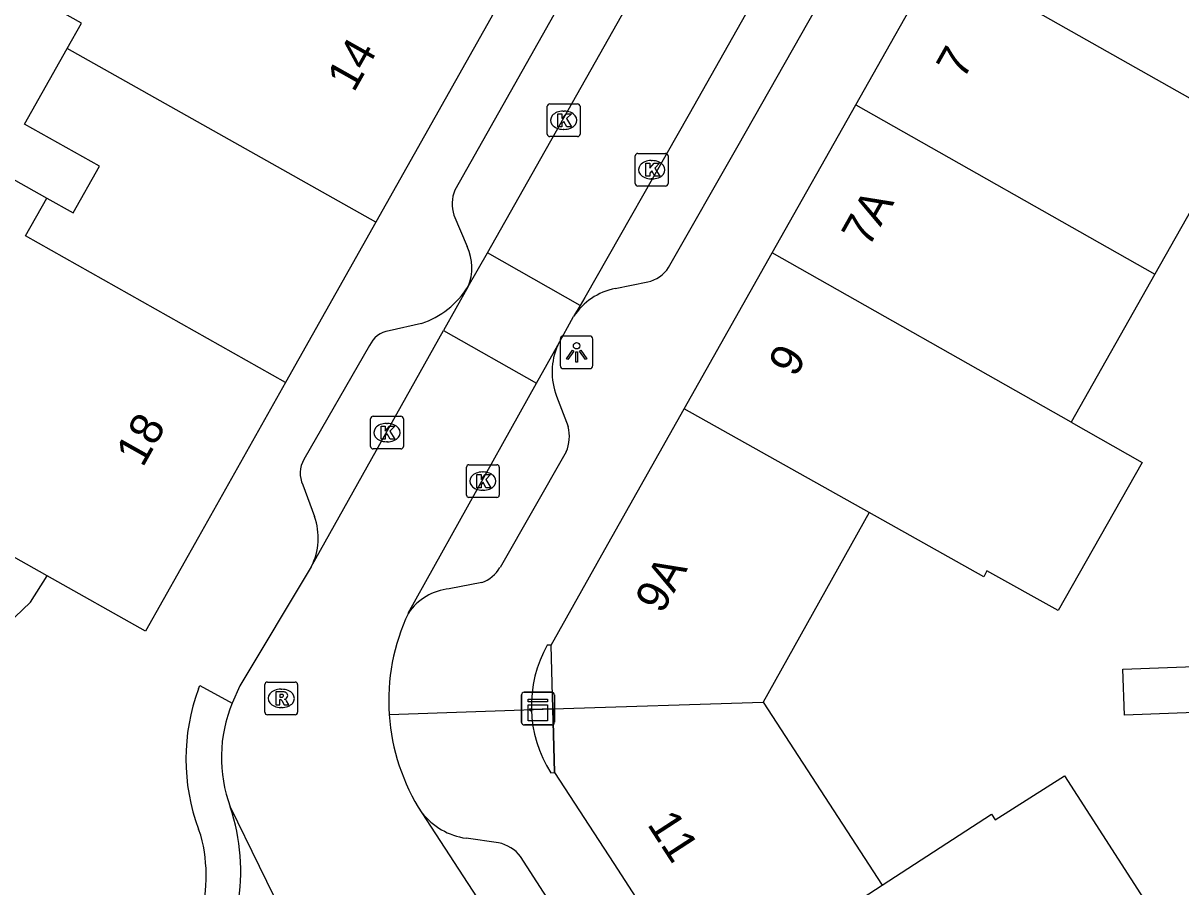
# Model space of a CAD drawing. Extents: x 161801 to 162379, y 382315 to 382832.
# Drawn here: x 161994.64 to 162030.05, y 382637.32 to 382663.73 of the extents above; entities that cross this region are included whole.
import ezdxf

# ---------------------------------------------------------------- set-up
doc = ezdxf.new("R2010")
doc.units = 0
for name, color, linetype in [('IMGEO_Kast', 7, 'Continuous'), ('IMGEO_Kolk', 7, 'Continuous'), ('IMGEO_Lichtpunt', 7, 'Continuous'), ('IMGEO_Pand', 7, 'Continuous'), ('IMGEO_Pand_nummerreeks', 7, 'Continuous'), ('IMGEO_Pand_overbouw', 7, 'Continuous'), ('IMGEO_Rijbaan_lokaal_open', 7, 'Continuous'), ('IMGEO_Rioolput', 7, 'Continuous'), ('IMGEO_Voetpad_open', 7, 'Continuous')]:
    doc.layers.add(name, color=color, linetype=linetype)

msp = doc.modelspace()

# ---------------------------------------------------------------- linework, layer by layer
at = {"layer": 'IMGEO_Kast'}
for p, q in [((162009.886, 382642.343), (162009.886, 382643.184)), ((162009.886, 382643.184), (162009.886, 382642.343)), ((162009.961, 382643.268), (162010.802, 382643.268)), ((162010.802, 382643.268), (162009.961, 382643.268)), ((162010.886, 382643.193), (162010.886, 382642.352)), ((162010.886, 382642.352), (162010.886, 382643.193)), ((162010.811, 382642.268), (162009.97, 382642.268)), ((162009.97, 382642.268), (162010.811, 382642.268))]:
    msp.add_line(p, q, dxfattribs=at)
for points in [[(162010.081, 382643.058), (162010.681, 382643.058), (162010.681, 382642.973), (162010.081, 382642.973), (162010.081, 382643.058)], [(162010.081, 382642.883), (162010.681, 382642.883), (162010.681, 382642.394), (162010.081, 382642.394), (162010.081, 382642.883)]]:
    msp.add_lwpolyline(points, dxfattribs=at)
msp.add_circle((162010.165, 382642.732), 0.0377, dxfattribs=at)
for centre, start, end in [((162009.964, 382643.19), 92.4484, 184.2845), ((162009.964, 382643.19), 92.4484, 184.2845), ((162010.808, 382643.19), 2.4484, 94.2845), ((162010.808, 382643.19), 2.4484, 94.2845), ((162009.964, 382642.346), 182.4484, 274.2845), ((162009.964, 382642.346), 182.4484, 274.2845), ((162010.808, 382642.346), 272.4484, 4.2845), ((162010.808, 382642.346), 272.4484, 4.2845)]:
    msp.add_arc(centre, 0.0779, start, end, dxfattribs=at)
at = {"layer": 'IMGEO_Kolk'}
for p, q in [((162010.671, 382660.333), (162010.671, 382661.185)), ((162010.746, 382661.259), (162011.598, 382661.259)), ((162011.159, 382661.039), (162011.184, 382661.039)), ((162011.672, 382661.185), (162011.672, 382660.333)), ((162011.182, 382660.479), (162011.157, 382660.479)), ((162011.598, 382660.259), (162010.746, 382660.259)), ((162013.363, 382658.819), (162013.363, 382659.671)), ((162013.438, 382659.745), (162014.29, 382659.745)), ((162014.364, 382659.671), (162014.364, 382658.819)), ((162013.851, 382659.525), (162013.876, 382659.525)), ((162013.874, 382658.965), (162013.849, 382658.965)), ((162014.29, 382658.745), (162013.438, 382658.745)), ((162005.267, 382650.781), (162005.267, 382651.633)), ((162005.342, 382651.707), (162006.194, 382651.707)), ((162005.755, 382651.487), (162005.78, 382651.487)), ((162006.268, 382651.633), (162006.268, 382650.781)), ((162005.778, 382650.927), (162005.753, 382650.927)), ((162006.194, 382650.707), (162005.342, 382650.707)), ((162008.199, 382649.297), (162008.199, 382650.149)), ((162008.274, 382650.223), (162009.126, 382650.223)), ((162009.2, 382650.149), (162009.2, 382649.297)), ((162008.687, 382650.003), (162008.712, 382650.003)), ((162008.71, 382649.443), (162008.685, 382649.443)), ((162009.126, 382649.223), (162008.274, 382649.223))]:
    msp.add_line(p, q, dxfattribs=at)
for points in [[(162010.671, 382660.333), (162010.671, 382661.185)], [(162010.746, 382661.259), (162011.598, 382661.259)], [(162011.672, 382661.185), (162011.672, 382660.333)], [(162010.992, 382660.959), (162011.115, 382660.959), (162011.115, 382660.808), (162011.245, 382660.959), (162011.409, 382660.959), (162011.263, 382660.808), (162011.416, 382660.559), (162011.264, 382660.559), (162011.179, 382660.723), (162011.115, 382660.656), (162011.115, 382660.559), (162010.992, 382660.559), (162010.992, 382660.959)], [(162011.598, 382660.259), (162010.746, 382660.259)], [(162013.363, 382658.819), (162013.363, 382659.671)], [(162013.438, 382659.745), (162014.29, 382659.745)], [(162014.364, 382659.671), (162014.364, 382658.819)], [(162013.684, 382659.445), (162013.807, 382659.445), (162013.807, 382659.294), (162013.937, 382659.445), (162014.101, 382659.445), (162013.955, 382659.294), (162014.108, 382659.045), (162013.956, 382659.045), (162013.871, 382659.209), (162013.807, 382659.142), (162013.807, 382659.045), (162013.684, 382659.045), (162013.684, 382659.445)], [(162014.29, 382658.745), (162013.438, 382658.745)], [(162005.267, 382650.781), (162005.267, 382651.633)], [(162005.342, 382651.707), (162006.194, 382651.707)], [(162006.268, 382651.633), (162006.268, 382650.781)], [(162005.588, 382651.407), (162005.711, 382651.407), (162005.711, 382651.256), (162005.841, 382651.407), (162006.005, 382651.407), (162005.859, 382651.256), (162006.012, 382651.007), (162005.86, 382651.007), (162005.775, 382651.171), (162005.711, 382651.104), (162005.711, 382651.007), (162005.588, 382651.007), (162005.588, 382651.407)], [(162006.194, 382650.707), (162005.342, 382650.707)], [(162008.199, 382649.297), (162008.199, 382650.149)], [(162008.274, 382650.223), (162009.126, 382650.223)], [(162009.2, 382650.149), (162009.2, 382649.297)], [(162008.52, 382649.923), (162008.643, 382649.923), (162008.643, 382649.772), (162008.773, 382649.923), (162008.937, 382649.923), (162008.791, 382649.772), (162008.944, 382649.523), (162008.792, 382649.523), (162008.707, 382649.687), (162008.643, 382649.62), (162008.643, 382649.523), (162008.52, 382649.523), (162008.52, 382649.923)], [(162009.126, 382649.223), (162008.274, 382649.223)]]:
    msp.add_lwpolyline(points, dxfattribs=at)
for centre, start, end in [((162010.748, 382661.183), 91.552, 178.448), ((162010.748, 382661.183), 91.552, 178.448), ((162011.596, 382661.183), 1.552, 88.448), ((162011.596, 382661.183), 1.552, 88.448), ((162010.748, 382660.335), 181.552, 268.448), ((162010.748, 382660.335), 181.552, 268.448), ((162011.596, 382660.335), 271.552, 358.448), ((162011.596, 382660.335), 271.552, 358.448), ((162013.44, 382659.669), 91.552, 178.448), ((162013.44, 382659.669), 91.552, 178.448), ((162014.288, 382659.669), 1.552, 88.448), ((162014.288, 382659.669), 1.552, 88.448), ((162013.44, 382658.821), 181.552, 268.448), ((162013.44, 382658.821), 181.552, 268.448), ((162014.288, 382658.821), 271.552, 358.448), ((162014.288, 382658.821), 271.552, 358.448), ((162005.344, 382651.631), 91.552, 178.448), ((162005.344, 382651.631), 91.552, 178.448), ((162006.192, 382651.631), 1.552, 88.448), ((162006.192, 382651.631), 1.552, 88.448), ((162005.344, 382650.783), 181.552, 268.448), ((162005.344, 382650.783), 181.552, 268.448), ((162006.192, 382650.783), 271.552, 358.448), ((162006.192, 382650.783), 271.552, 358.448), ((162008.276, 382650.147), 91.552, 178.448), ((162008.276, 382650.147), 91.552, 178.448), ((162009.124, 382650.147), 1.552, 88.448), ((162009.124, 382650.147), 1.552, 88.448), ((162008.276, 382649.299), 181.552, 268.448), ((162008.276, 382649.299), 181.552, 268.448), ((162009.124, 382649.299), 271.552, 358.448), ((162009.124, 382649.299), 271.552, 358.448)]:
    msp.add_arc(centre, 0.0765, start, end, dxfattribs=at)
for centre, major_axis, ratio, start_param, end_param in [((162011.158, 382660.759), (-0.387, 0.002), 0.722429, 4.712389, 7.853982), ((162011.183, 382660.759), (-0.39, 0.002), 0.717154, 1.570796, 4.712389), ((162013.85, 382659.245), (-0.387, 0.002), 0.722429, 4.712389, 7.853982), ((162013.875, 382659.245), (-0.39, 0.002), 0.717154, 1.570796, 4.712389), ((162005.754, 382651.207), (-0.387, 0.002), 0.722429, 4.712389, 7.853982), ((162005.779, 382651.207), (-0.39, 0.002), 0.717154, 1.570796, 4.712389), ((162008.686, 382649.723), (-0.387, 0.002), 0.722429, 4.712389, 7.853982), ((162008.711, 382649.723), (-0.39, 0.002), 0.717154, 1.570796, 4.712389)]:
    msp.add_ellipse(centre, major_axis=major_axis, ratio=ratio, start_param=start_param, end_param=end_param, dxfattribs=at)
at = {"layer": 'IMGEO_Lichtpunt'}
for p, q in [((162011.069, 382654.065), (162011.069, 382653.258)), ((162011.069, 382654.065), (162011.069, 382653.258)), ((162011.971, 382654.16), (162011.163, 382654.16)), ((162011.971, 382654.16), (162011.163, 382654.16)), ((162012.065, 382653.258), (162012.065, 382654.065)), ((162012.065, 382653.258), (162012.065, 382654.065)), ((162011.163, 382653.164), (162011.971, 382653.164)), ((162011.163, 382653.164), (162011.971, 382653.164))]:
    msp.add_line(p, q, dxfattribs=at)
for points in [[(162011.443, 382653.729), (162011.482, 382653.701), (162011.294, 382653.439), (162011.256, 382653.466), (162011.443, 382653.729)], [(162011.545, 382653.681), (162011.592, 382653.681), (162011.592, 382653.359), (162011.545, 382653.359), (162011.545, 382653.681)], [(162011.655, 382653.701), (162011.693, 382653.728), (162011.88, 382653.466), (162011.841, 382653.438), (162011.655, 382653.701)]]:
    msp.add_lwpolyline(points, dxfattribs=at)
msp.add_circle((162011.568, 382653.863), 0.0994, dxfattribs=at)
for centre, start, end in [((162011.163, 382654.065), 90, 180), ((162011.163, 382654.065), 90, 180), ((162011.971, 382654.065), 0, 90), ((162011.971, 382654.065), 0, 90), ((162011.163, 382653.258), 180, 270), ((162011.163, 382653.258), 180, 270), ((162011.971, 382653.258), 270, 0), ((162011.971, 382653.258), 270, 360)]:
    msp.add_arc(centre, 0.0946, start, end, dxfattribs=at)
at = {"layer": 'IMGEO_Pand'}
for points in [[(161995.988, 382662.954), (161996.423, 382663.727), (161994.033, 382665.067), (161995.726, 382668.073), (161998.116, 382666.733), (161999.855, 382669.821)], [(162020.106, 382661.234), (162022.663, 382665.766)], [(162022.663, 382665.766), (162031.821, 382660.586)], [(162009.351, 382664.611), (162005.425, 382657.64)], [(161995.375, 382646.828), (161984.009, 382653.229), (161987.398, 382659.248), (161985.319, 382660.419), (161986.863, 382663.162), (161995.358, 382658.378)], [(161995.358, 382658.378), (161996.165, 382657.924), (161996.969, 382659.351), (161994.681, 382660.634), (161995.988, 382662.954)], [(162005.425, 382657.64), (161995.988, 382662.954)], [(162017.55, 382656.702), (162020.106, 382661.234)], [(162020.106, 382661.234), (162029.259, 382656.056)], [(162031.821, 382660.586), (162029.259, 382656.056)], [(162002.666, 382652.742), (161994.707, 382657.222), (161995.358, 382658.378)], [(162005.425, 382657.64), (162002.666, 382652.742)], [(162014.858, 382651.931), (162017.55, 382656.702)], [(162026.698, 382651.527), (162017.55, 382656.702)], [(162029.259, 382656.056), (162026.698, 382651.527)], [(162002.666, 382652.742), (162000, 382648.009), (161998.381, 382645.135), (161995.375, 382646.828)], [(162010.84, 382642.761), (162010.786, 382644.712), (162012.434, 382647.634), (162014.858, 382651.931)], [(162020.518, 382648.763), (162014.858, 382651.931)], [(162026.698, 382651.527), (162028.865, 382650.298), (162026.302, 382645.768), (162024.119, 382646.981), (162024.02, 382646.802), (162020.518, 382648.763)], [(162020.518, 382648.763), (162017.274, 382642.968)], [(162010.84, 382642.761), (162017.274, 382642.968)], [(162017.274, 382642.968), (162020.91, 382637.369)], [(162010.84, 382642.761), (162010.894, 382640.81), (162012.701, 382638.028), (162015.436, 382633.815)], [(162020.91, 382637.369), (162024.258, 382639.542), (162024.369, 382639.367), (162026.492, 382640.715), (162029.297, 382636.356), (162027.216, 382634.987)], [(162015.436, 382633.815), (162020.91, 382637.369)]]:
    msp.add_lwpolyline(points, dxfattribs=at)
at = {"layer": 'IMGEO_Pand_overbouw'}
for points in [[(162010.786, 382644.712), (162010.671, 382644.709), (162010.553, 382644.481), (162010.45, 382644.247), (162010.364, 382644.005), (162010.294, 382643.759), (162010.241, 382643.508), (162010.205, 382643.255), (162010.186, 382642.999), (162010.184, 382642.74), (162010.84, 382642.761)], [(162010.84, 382642.761), (162010.184, 382642.74), (162010.2, 382642.487), (162010.233, 382642.233), (162010.283, 382641.982), (162010.35, 382641.734), (162010.433, 382641.492), (162010.533, 382641.256), (162010.648, 382641.027), (162010.779, 382640.807), (162010.894, 382640.81)]]:
    msp.add_lwpolyline(points, close=True, dxfattribs=at)
at = {"layer": 'IMGEO_Rijbaan_lokaal_open'}
for points in [[(162008.841, 382656.703), (162030.647, 382695.267)], [(162021.396, 382672.067), (162018.058, 382666.344), (162015.013, 382660.948), (162011.822, 382655.343), (162011.674, 382655.092)], [(162008.246, 382655.671), (162008.841, 382656.703)], [(162011.674, 382655.092), (162008.841, 382656.703)], [(162008.246, 382655.671), (162007.492, 382654.325)], [(162011.674, 382655.092), (162011.474, 382654.753)], [(162010.991, 382653.885), (162011.474, 382654.753)], [(162003.451, 382647.107), (162007.492, 382654.325)], [(162007.492, 382654.325), (162010.343, 382652.722)], [(162010.343, 382652.722), (162010.991, 382653.885)], [(162006.42, 382645.688), (162010.343, 382652.722)], [(162003.451, 382647.107), (162001.269, 382643.469), (162001.034, 382642.937)], [(162000.973, 382639.763), (162004.521, 382632.507)], [(162006.831, 382639.585), (162016.945, 382624.048), (162017.267, 382623.551), (162020.932, 382617.897), (162022.259, 382615.849)]]:
    msp.add_lwpolyline(points, dxfattribs=at)
for centre, radius, start, end in [((162012.114, 382643.006), 6.294, 154.7746, 183.8502), ((162005.058, 382641.272), 4.355, 157.5242, 200.2737), ((162012.101, 382643.002), 6.281, 183.8273, 212.9623), ((161995.081, 382637.787), 6.214, 322.3296, 18.5366)]:
    msp.add_arc(centre, radius, start, end, dxfattribs=at)
at = {"layer": 'IMGEO_Rioolput'}
for p, q in [((162002.033, 382642.654), (162002.033, 382643.506)), ((162002.108, 382643.58), (162002.96, 382643.58)), ((162002.521, 382643.36), (162002.546, 382643.36)), ((162003.034, 382643.506), (162003.034, 382642.654)), ((162002.96, 382642.58), (162002.108, 382642.58)), ((162002.544, 382642.8), (162002.519, 382642.8))]:
    msp.add_line(p, q, dxfattribs=at)
for points in [[(162002.033, 382642.654), (162002.033, 382643.506)], [(162002.108, 382643.58), (162002.96, 382643.58)], [(162003.034, 382643.506), (162003.034, 382642.654)], [(162002.622, 382643.278), (162002.37, 382643.28), (162002.37, 382642.88)], [(162002.37, 382642.88), (162002.494, 382642.88), (162002.494, 382643.042), (162002.505, 382643.042)], [(162002.548, 382643.199), (162002.494, 382643.199), (162002.494, 382643.118)], [(162002.494, 382643.118), (162002.546, 382643.118)], [(162002.552, 382643.013), (162002.623, 382642.88), (162002.763, 382642.88), (162002.698, 382643.006)], [(162002.96, 382642.58), (162002.108, 382642.58)]]:
    msp.add_lwpolyline(points, dxfattribs=at)
for centre, radius, start, end in [((162002.11, 382643.504), 0.0765, 91.552, 178.448), ((162002.11, 382643.504), 0.0765, 91.552, 178.448), ((162002.958, 382643.504), 0.0765, 1.552, 88.448), ((162002.958, 382643.504), 0.0765, 1.552, 88.448), ((162002.504, 382642.989), 0.0533, 26.0293, 88.6989), ((162002.53, 382643.307), 0.19, 274.7715, 282.9687), ((162002.554, 382643.103), 0.0964, 77.0061, 93.1865), ((162002.568, 382643.16), 0.0378, 276.6634, 79.6772), ((162002.621, 382643.168), 0.109, 350.3612, 89.416), ((162002.619, 382643.168), 0.112, 277.5842, 350.9817), ((162002.603, 382642.953), 0.108, 29.5134, 73.7905), ((162002.11, 382642.656), 0.0765, 181.552, 268.448), ((162002.11, 382642.656), 0.0765, 181.552, 268.448), ((162002.958, 382642.656), 0.0765, 271.552, 358.448), ((162002.958, 382642.656), 0.0765, 271.552, 358.448)]:
    msp.add_arc(centre, radius, start, end, dxfattribs=at)
for centre, major_axis, ratio, start_param, end_param in [((162002.52, 382643.08), (-0.387, 0.002), 0.722429, 4.712389, 7.853982), ((162002.545, 382643.08), (-0.39, 0.002), 0.717154, 1.570796, 4.712389)]:
    msp.add_ellipse(centre, major_axis=major_axis, ratio=ratio, start_param=start_param, end_param=end_param, dxfattribs=at)
at = {"layer": 'IMGEO_Voetpad_open'}
for points in [[(162014.387, 382670.217), (162007.838, 382658.619)], [(162014.383, 382656.258), (162016.505, 382659.985), (162019.617, 382665.474), (162021.642, 382668.994)], [(162007.814, 382657.858), (162008.224, 382656.893)], [(162012.75, 382655.616), (162013.742, 382655.816)], [(162006.819, 382654.54), (162005.831, 382654.321)], [(162005.234, 382653.867), (162003.227, 382650.383)], [(162010.956, 382652.322), (162011.305, 382651.389)], [(162011.249, 382650.618), (162009.224, 382647.081)], [(162003.191, 382649.607), (162003.547, 382648.642)], [(161990.55, 382641.902), (161994.867, 382646.022), (161995.375, 382646.828)], [(162008.667, 382646.621), (162007.67, 382646.43)], [(162033.431, 382642.763), (162028.329, 382642.567), (162028.275, 382643.971), (162033.468, 382644.171)], [(162000, 382643.37), (162000.04, 382643.475), (162001.034, 382642.937)], [(162005.834, 382642.583), (162010.84, 382642.761)], [(162000.074, 382638.894), (162000, 382639.084)], [(162009.178, 382638.663), (162008.188, 382638.803)], [(162022.279, 382619.106), (162020.158, 382622.358), (162016.911, 382627.309), (162009.853, 382638.244)]]:
    msp.add_lwpolyline(points, dxfattribs=at)
for centre, radius, start, end in [((162008.89, 382658.205), 1.13, 158.509, 197.8783), ((162006.841, 382656.257), 1.523, 337.3685, 24.6943), ((162013.536, 382656.8), 1.006, 281.8095, 327.3667), ((162005.922, 382657.138), 2.749, 289.0559, 327.7428), ((162013.144, 382653.659), 1.996, 101.3748, 146.7687), ((162005.937, 382653.563), 0.766, 97.9315, 156.5722), ((162012.84, 382653.062), 2.024, 155.9944, 201.44), ((162010.184, 382651.083), 1.162, 336.4214, 15.27), ((162003.945, 382649.961), 0.833, 149.5553, 205.1324), ((162001.762, 382647.983), 1.903, 332.5805, 20.2621), ((162008.281, 382647.655), 1.104, 290.4555, 328.6479), ((162007.832, 382644.733), 1.704, 95.4497, 145.9371), ((162005.788, 382641.227), 6.172, 159.6822, 200.3178), ((162008.5, 382640.913), 2.133, 218.5052, 261.5875), ((161995.489, 382637.665), 4.747, 341.866, 15.001), ((162008.961, 382637.56), 1.124, 37.4682, 78.8727)]:
    msp.add_arc(centre, radius, start, end, dxfattribs=at)

# ---------------------------------------------------------------- texts
at = {"layer": 'IMGEO_Pand_nummerreeks'}
for s, rotation, p in [('14', 60.6107, (162004.752, 382661.581)), ('7', 60.5713, (162023.393, 382661.971)), ('7A', 60.5713, (162020.495, 382656.835)), ('9', 60.5713, (162018.257, 382652.867)), ('18', 60.6106, (161998.294, 382650.115)), ('9A', 60.5713, (162014.176, 382645.633)), ('11', 302.9929, (162013.707, 382639.232))]:
    msp.add_text(s, height=1, rotation=rotation, dxfattribs=at).set_placement(p)

doc.saveas('drawing.dxf')
